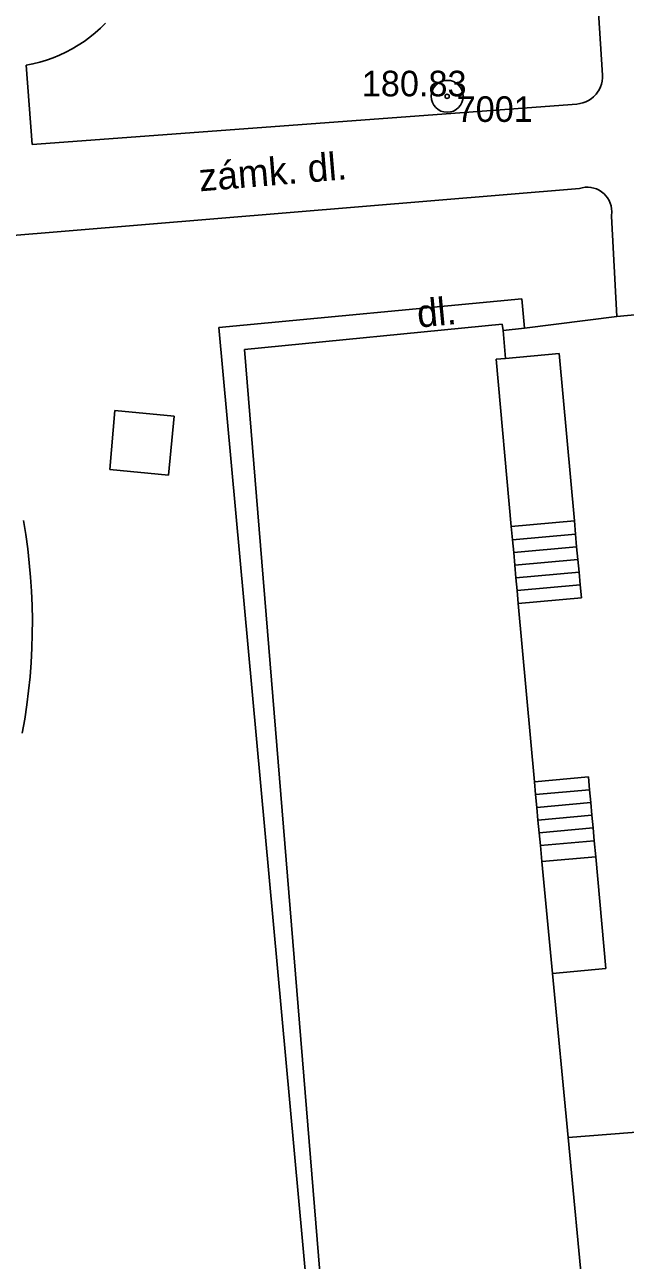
# Model space of a CAD drawing. Extents: x -539515 to -538098, y -1182060 to -1180157.
# Drawn here: x -539340.97 to -539326.9, y -1181215.98 to -1181187.01 of the extents above; entities that cross this region are included whole.
import ezdxf

# ---------------------------------------------------------------- set-up
doc = ezdxf.new("R2010")
doc.units = 0
for name, color, linetype in [('Vrstva 10', 7, 'Continuous'), ('Vrstva 11', 7, 'Continuous'), ('Vrstva 21', 7, 'Continuous'), ('Vrstva 22', 7, 'Continuous'), ('Vrstva 23', 7, 'Continuous'), ('Vrstva 40', 7, 'Continuous'), ('Vrstva 5', 7, 'Continuous')]:
    doc.layers.add(name, color=color, linetype=linetype)

msp = doc.modelspace()

# ---------------------------------------------------------------- linework, layer by layer
at = {"layer": 'Vrstva 10'}
msp.add_lwpolyline([(-539329.76, -1181194.18), (-539329.257, -1181194.125), (-539327.09, -1181193.85), (-539325.16, -1181193.67)], dxfattribs=at)
at = {"layer": 'Vrstva 11'}
for p, q in [((-539327.43, -1181188.19), (-539328.27, -1181175.06)), ((-539340.94, -1181187.96), (-539340.8, -1181189.82)), ((-539340.8, -1181189.82), (-539328.03, -1181188.87)), ((-539343.97, -1181192.18), (-539327.97, -1181190.85)), ((-539327.22, -1181191.5), (-539327.09, -1181193.85)), ((-539329.32, -1181193.44), (-539336.42, -1181194.11)), ((-539329.257, -1181194.125), (-539329.32, -1181193.44)), ((-539336.42, -1181194.11), (-539334.33, -1181217)), ((-539329.7, -1181194.834), (-539328.445, -1181194.721)), ((-539329.567, -1181198.778), (-539328.088, -1181198.647)), ((-539329.538, -1181199.087), (-539328.06, -1181198.954)), ((-539329.511, -1181199.386), (-539328.035, -1181199.253)), ((-539329.485, -1181199.685), (-539328.005, -1181199.553)), ((-539329.458, -1181199.983), (-539327.977, -1181199.848)), ((-539329.43, -1181200.282), (-539327.952, -1181200.149)), ((-539327.925, -1181200.448), (-539329.403, -1181200.581)), ((-539329.025, -1181204.764), (-539327.757, -1181204.651)), ((-539328.998, -1181205.065), (-539327.731, -1181204.95)), ((-539328.971, -1181205.364), (-539327.704, -1181205.249)), ((-539328.944, -1181205.662), (-539327.676, -1181205.547)), ((-539328.917, -1181205.961), (-539327.649, -1181205.846)), ((-539328.883, -1181206.259), (-539327.622, -1181206.145)), ((-539328.848, -1181206.635), (-539327.589, -1181206.521)), ((-539327.35, -1181209.145), (-539328.6, -1181209.256))]:
    msp.add_line(p, q, dxfattribs=at)
for points in [[(-539340.94, -1181187.96), (-539340.779, -1181187.928), (-539340.619, -1181187.888), (-539340.461, -1181187.841), (-539340.306, -1181187.786), (-539340.154, -1181187.723), (-539340.005, -1181187.654), (-539339.859, -1181187.577), (-539339.718, -1181187.493), (-539339.581, -1181187.402), (-539339.448, -1181187.305), (-539339.32, -1181187.201), (-539339.197, -1181187.091), (-539339.08, -1181186.976)], [(-539328.03, -1181188.87), (-539327.959, -1181188.861), (-539327.889, -1181188.844), (-539327.821, -1181188.819), (-539327.757, -1181188.787), (-539327.696, -1181188.748), (-539327.641, -1181188.703), (-539327.58, -1181188.64), (-539327.546, -1181188.595), (-539327.508, -1181188.534), (-539327.477, -1181188.469), (-539327.454, -1181188.401), (-539327.438, -1181188.331), (-539327.43, -1181188.259), (-539327.43, -1181188.19)], [(-539327.97, -1181190.85), (-539327.904, -1181190.832), (-539327.837, -1181190.823), (-539327.769, -1181190.821), (-539327.702, -1181190.827), (-539327.635, -1181190.841), (-539327.571, -1181190.863), (-539327.51, -1181190.892), (-539327.452, -1181190.929), (-539327.39, -1181190.98), (-539327.352, -1181191.02), (-539327.31, -1181191.074), (-539327.276, -1181191.132), (-539327.248, -1181191.194), (-539327.228, -1181191.259), (-539327.215, -1181191.326), (-539327.211, -1181191.394), (-539327.22, -1181191.5)], [(-539328.445, -1181194.721), (-539328.088, -1181198.647), (-539328.06, -1181198.954), (-539328.035, -1181199.253), (-539328.005, -1181199.553), (-539327.977, -1181199.848), (-539327.952, -1181200.149), (-539327.925, -1181200.448)], [(-539341.029, -1181203.623), (-539340.971, -1181203.294), (-539340.922, -1181202.963), (-539340.88, -1181202.632), (-539340.846, -1181202.3), (-539340.82, -1181201.967), (-539340.803, -1181201.633), (-539340.793, -1181201.299), (-539340.791, -1181200.965), (-539340.797, -1181200.631), (-539340.812, -1181200.297), (-539340.834, -1181199.964), (-539340.864, -1181199.631), (-539340.902, -1181199.3), (-539340.948, -1181198.969), (-539341.002, -1181198.639)], [(-539327.757, -1181204.651), (-539327.731, -1181204.95), (-539327.704, -1181205.249), (-539327.676, -1181205.547), (-539327.649, -1181205.846), (-539327.622, -1181206.145), (-539327.589, -1181206.521), (-539327.35, -1181209.145)]]:
    msp.add_lwpolyline(points, dxfattribs=at)
at = {"layer": 'Vrstva 21'}
for radius in [0.375, 0.05]:
    msp.add_circle((-539331.07, -1181188.69), radius, dxfattribs=at)
at = {"layer": 'Vrstva 5'}
for p, q in [((-539335.82, -1181194.63), (-539329.78, -1181194.03)), ((-539333.944, -1181217.62), (-539335.82, -1181194.63)), ((-539338.98, -1181197.44), (-539338.86, -1181196.06)), ((-539337.47, -1181196.19), (-539338.86, -1181196.06)), ((-539337.47, -1181196.19), (-539337.6, -1181197.57)), ((-539337.6, -1181197.57), (-539338.98, -1181197.44)), ((-539329.403, -1181200.581), (-539329.025, -1181204.764)), ((-539322.53, -1181212.65), (-539328.235, -1181213.109))]:
    msp.add_line(p, q, dxfattribs=at)
for points in [[(-539329.78, -1181194.03), (-539329.76, -1181194.18)], [(-539329.76, -1181194.18), (-539329.7, -1181194.834)], [(-539329.922, -1181194.854), (-539329.7, -1181194.834)], [(-539329.567, -1181198.778), (-539329.922, -1181194.854)], [(-539329.538, -1181199.087), (-539329.567, -1181198.778)], [(-539329.511, -1181199.386), (-539329.538, -1181199.087)], [(-539329.485, -1181199.685), (-539329.511, -1181199.386)], [(-539329.458, -1181199.983), (-539329.485, -1181199.685)], [(-539329.43, -1181200.282), (-539329.458, -1181199.983)], [(-539329.403, -1181200.581), (-539329.43, -1181200.282)], [(-539329.025, -1181204.764), (-539328.998, -1181205.065)], [(-539328.998, -1181205.065), (-539328.971, -1181205.364)], [(-539328.971, -1181205.364), (-539328.944, -1181205.662)], [(-539328.944, -1181205.662), (-539328.917, -1181205.961)], [(-539328.917, -1181205.961), (-539328.883, -1181206.259)], [(-539328.883, -1181206.259), (-539328.848, -1181206.635)], [(-539328.848, -1181206.635), (-539328.6, -1181209.256)], [(-539328.6, -1181209.256), (-539328.235, -1181213.109)], [(-539328.235, -1181213.109), (-539327.866, -1181216.998)]]:
    msp.add_lwpolyline(points, dxfattribs=at)

# ---------------------------------------------------------------- texts
at = {"layer": 'Vrstva 22'}
msp.add_text('180.83 ', height=0.6, dxfattribs=at).set_placement((-539333.07, -1181188.69))
at = {"layer": 'Vrstva 23'}
msp.add_text(' 7001', height=0.6, dxfattribs=at).set_placement((-539331.07, -1181189.29))
at = {"layer": 'Vrstva 40'}
for s, rotation, p in [('zámk. dl.', 4.7518, (-539336.866, -1181190.92)), ('dl.', 5.4216, (-539331.746, -1181194.114))]:
    msp.add_text(s, height=0.65, rotation=rotation, dxfattribs=at).set_placement(p)

doc.saveas('drawing.dxf')
